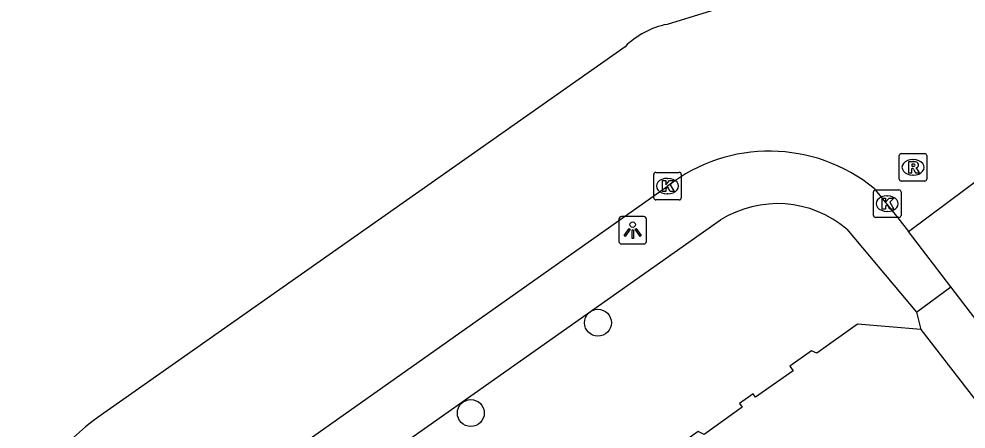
# Model space of a CAD drawing. Extents: x 160664 to 161506, y 382245 to 383288.
# Drawn here: x 160859.21 to 160893.59, y 383205.46 to 383220.36 of the extents above; entities that cross this region are included whole.
import ezdxf

# ---------------------------------------------------------------- set-up
doc = ezdxf.new("R2010")
doc.units = 0
for name, color, linetype in [('IMGEO_Boom', 7, 'Continuous'), ('IMGEO_Kolk', 7, 'Continuous'), ('IMGEO_Lichtpunt', 7, 'Continuous'), ('IMGEO_Pand', 7, 'Continuous'), ('IMGEO_Rijbaan_lokaal_open', 7, 'Continuous'), ('IMGEO_Rioolput', 7, 'Continuous'), ('IMGEO_Voetpad_open', 7, 'Continuous')]:
    doc.layers.add(name, color=color, linetype=linetype)

msp = doc.modelspace()

# ---------------------------------------------------------------- linework, layer by layer
at = {"layer": 'IMGEO_Boom'}
for centre in [(160880.226, 383209.319), (160875.613, 383206.037)]:
    msp.add_circle(centre, 0.489, dxfattribs=at)
at = {"layer": 'IMGEO_Kolk'}
for p, q in [((160882.254, 383213.86), (160882.254, 383214.712)), ((160882.329, 383214.786), (160883.181, 383214.786)), ((160882.742, 383214.566), (160882.767, 383214.566)), ((160883.255, 383214.712), (160883.255, 383213.86)), ((160890.306, 383214.147), (160891.158, 383214.147)), ((160882.765, 383214.006), (160882.74, 383214.006)), ((160890.231, 383213.221), (160890.231, 383214.073)), ((160890.719, 383213.927), (160890.744, 383213.927)), ((160891.232, 383214.073), (160891.232, 383213.221)), ((160883.181, 383213.786), (160882.329, 383213.786)), ((160891.158, 383213.147), (160890.306, 383213.147)), ((160890.742, 383213.367), (160890.717, 383213.367))]:
    msp.add_line(p, q, dxfattribs=at)
for points in [[(160882.254, 383213.86), (160882.254, 383214.712)], [(160882.329, 383214.786), (160883.181, 383214.786)], [(160882.575, 383214.486), (160882.698, 383214.486), (160882.698, 383214.335), (160882.828, 383214.486), (160882.992, 383214.486), (160882.846, 383214.335), (160882.999, 383214.086), (160882.847, 383214.086), (160882.762, 383214.25), (160882.698, 383214.183), (160882.698, 383214.086), (160882.575, 383214.086), (160882.575, 383214.486)], [(160883.255, 383214.712), (160883.255, 383213.86)], [(160890.306, 383214.147), (160891.158, 383214.147)], [(160890.231, 383213.221), (160890.231, 383214.073)], [(160890.552, 383213.847), (160890.675, 383213.847), (160890.675, 383213.696), (160890.805, 383213.847), (160890.969, 383213.847), (160890.823, 383213.696), (160890.976, 383213.447), (160890.824, 383213.447), (160890.739, 383213.611), (160890.675, 383213.544), (160890.675, 383213.447), (160890.552, 383213.447), (160890.552, 383213.847)], [(160891.232, 383214.073), (160891.232, 383213.221)], [(160883.181, 383213.786), (160882.329, 383213.786)], [(160891.158, 383213.147), (160890.306, 383213.147)]]:
    msp.add_lwpolyline(points, dxfattribs=at)
for centre, start, end in [((160882.331, 383214.71), 91.552, 178.448), ((160882.331, 383214.71), 91.552, 178.448), ((160883.179, 383214.71), 1.552, 88.448), ((160883.179, 383214.71), 1.552, 88.448), ((160890.308, 383214.071), 91.552, 178.448), ((160890.308, 383214.071), 91.552, 178.448), ((160891.156, 383214.071), 1.552, 88.448), ((160891.156, 383214.071), 1.552, 88.448), ((160882.331, 383213.862), 181.552, 268.448), ((160882.331, 383213.862), 181.552, 268.448), ((160883.179, 383213.862), 271.552, 358.448), ((160883.179, 383213.862), 271.552, 358.448), ((160890.308, 383213.223), 181.552, 268.448), ((160890.308, 383213.223), 181.552, 268.448), ((160891.156, 383213.223), 271.552, 358.448), ((160891.156, 383213.223), 271.552, 358.448)]:
    msp.add_arc(centre, 0.0765, start, end, dxfattribs=at)
for centre, major_axis, ratio, start_param, end_param in [((160882.741, 383214.286), (-0.387, 0.002), 0.722429, 4.712389, 7.853982), ((160882.766, 383214.286), (-0.39, 0.002), 0.717154, 1.570796, 4.712389), ((160890.718, 383213.647), (-0.387, 0.002), 0.722429, 4.712389, 7.853982), ((160890.743, 383213.647), (-0.39, 0.002), 0.717154, 1.570796, 4.712389)]:
    msp.add_ellipse(centre, major_axis=major_axis, ratio=ratio, start_param=start_param, end_param=end_param, dxfattribs=at)
at = {"layer": 'IMGEO_Lichtpunt'}
for p, q in [((160881.893, 383213.179), (160881.085, 383213.179)), ((160881.893, 383213.179), (160881.085, 383213.179)), ((160880.991, 383213.084), (160880.991, 383212.277)), ((160880.991, 383213.084), (160880.991, 383212.277)), ((160881.987, 383212.277), (160881.987, 383213.084)), ((160881.987, 383212.277), (160881.987, 383213.084)), ((160881.085, 383212.183), (160881.893, 383212.183)), ((160881.085, 383212.183), (160881.893, 383212.183))]:
    msp.add_line(p, q, dxfattribs=at)
for points in [[(160881.365, 383212.748), (160881.404, 383212.72), (160881.216, 383212.458), (160881.178, 383212.485), (160881.365, 383212.748)], [(160881.467, 383212.7), (160881.514, 383212.7), (160881.514, 383212.378), (160881.467, 383212.378), (160881.467, 383212.7)], [(160881.577, 383212.72), (160881.615, 383212.747), (160881.802, 383212.485), (160881.763, 383212.457), (160881.577, 383212.72)]]:
    msp.add_lwpolyline(points, dxfattribs=at)
msp.add_circle((160881.49, 383212.882), 0.0994, dxfattribs=at)
for centre, start, end in [((160881.085, 383213.084), 90, 180), ((160881.085, 383213.084), 90, 180), ((160881.893, 383213.084), 0, 90), ((160881.893, 383213.084), 0, 90), ((160881.085, 383212.277), 180, 270), ((160881.085, 383212.277), 180, 270), ((160881.893, 383212.277), 270, 0), ((160881.893, 383212.277), 270, 360)]:
    msp.add_arc(centre, 0.0946, start, end, dxfattribs=at)
at = {"layer": 'IMGEO_Pand'}
for points in [[(160891.955, 383209.079), (160889.652, 383209.263), (160888.171, 383208.211), (160887.98, 383208.299), (160887.197, 383207.742), (160887.313, 383207.578), (160885.954, 383206.612), (160885.866, 383206.736), (160885.37, 383206.383), (160885.466, 383206.248), (160884.081, 383205.264), (160883.863, 383205.364), (160883.376, 383205.019), (160883.48, 383204.873)], [(160891.955, 383209.079), (160899.581, 383199.214), (160896.047, 383196.77), (160896.82, 383195.77)]]:
    msp.add_lwpolyline(points, dxfattribs=at)
at = {"layer": 'IMGEO_Rijbaan_lokaal_open'}
for points in [[(160884.983, 383220.847), (160882.74, 383220.164)], [(160881.215, 383219.349), (160862.085, 383205.893)], [(160891.498, 383212.634), (160894.317, 383214.731)], [(160866.778, 383202.989), (160882.758, 383214.289)], [(160890.26, 383214.196), (160891.12, 383213.127), (160891.498, 383212.634)], [(160893.035, 383210.629), (160891.498, 383212.634)], [(160900.476, 383200.922), (160893.035, 383210.629)]]:
    msp.add_lwpolyline(points, dxfattribs=at)
for centre, radius, start, end in [((160883.294, 383217.294), 2.923, 100.9187, 135.3237), ((160886.451, 383209.543), 6.013, 50.6921, 127.8874), ((160867.269, 383198.779), 8.803, 126.0798, 156.3279)]:
    msp.add_arc(centre, radius, start, end, dxfattribs=at)
at = {"layer": 'IMGEO_Rioolput'}
for p, q in [((160891.168, 383214.541), (160891.168, 383215.393)), ((160891.243, 383215.467), (160892.095, 383215.467)), ((160891.656, 383215.247), (160891.681, 383215.247)), ((160892.169, 383215.393), (160892.169, 383214.541)), ((160891.679, 383214.687), (160891.654, 383214.687)), ((160892.095, 383214.467), (160891.243, 383214.467))]:
    msp.add_line(p, q, dxfattribs=at)
for points in [[(160891.168, 383214.541), (160891.168, 383215.393)], [(160891.243, 383215.467), (160892.095, 383215.467)], [(160892.169, 383215.393), (160892.169, 383214.541)], [(160891.757, 383215.165), (160891.505, 383215.167), (160891.505, 383214.767)], [(160891.505, 383214.767), (160891.629, 383214.767), (160891.629, 383214.929), (160891.64, 383214.929)], [(160891.683, 383215.086), (160891.629, 383215.086), (160891.629, 383215.005)], [(160891.629, 383215.005), (160891.681, 383215.005)], [(160891.687, 383214.9), (160891.758, 383214.767), (160891.898, 383214.767), (160891.833, 383214.893)], [(160892.095, 383214.467), (160891.243, 383214.467)]]:
    msp.add_lwpolyline(points, dxfattribs=at)
for centre, radius, start, end in [((160891.245, 383215.391), 0.0765, 91.552, 178.448), ((160891.245, 383215.391), 0.0765, 91.552, 178.448), ((160892.093, 383215.391), 0.0765, 1.552, 88.448), ((160892.093, 383215.391), 0.0765, 1.552, 88.448), ((160891.639, 383214.876), 0.0533, 26.0293, 88.6989), ((160891.665, 383215.194), 0.19, 274.7715, 282.9687), ((160891.689, 383214.99), 0.0964, 77.0061, 93.1865), ((160891.703, 383215.047), 0.0378, 276.6634, 79.6772), ((160891.756, 383215.055), 0.109, 350.3612, 89.416), ((160891.754, 383215.055), 0.112, 277.5842, 350.9817), ((160891.738, 383214.84), 0.108, 29.5134, 73.7905), ((160891.245, 383214.543), 0.0765, 181.552, 268.448), ((160891.245, 383214.543), 0.0765, 181.552, 268.448), ((160892.093, 383214.543), 0.0765, 271.552, 358.448), ((160892.093, 383214.543), 0.0765, 271.552, 358.448)]:
    msp.add_arc(centre, radius, start, end, dxfattribs=at)
for centre, major_axis, ratio, start_param, end_param in [((160891.655, 383214.967), (-0.387, 0.002), 0.722429, 4.712389, 7.853982), ((160891.68, 383214.967), (-0.39, 0.002), 0.717154, 1.570796, 4.712389)]:
    msp.add_ellipse(centre, major_axis=major_axis, ratio=ratio, start_param=start_param, end_param=end_param, dxfattribs=at)
at = {"layer": 'IMGEO_Voetpad_open'}
for points in [[(160868.471, 383201.622), (160884.681, 383213.054)], [(160889.26, 383212.718), (160891.789, 383209.7)], [(160891.789, 383209.7), (160893.035, 383210.629)], [(160891.789, 383209.7), (160891.955, 383209.079)]]:
    msp.add_lwpolyline(points, dxfattribs=at)
msp.add_arc((160886.742, 383209.772), 3.876, 49.481, 122.1255, dxfattribs=at)

doc.saveas('drawing.dxf')
